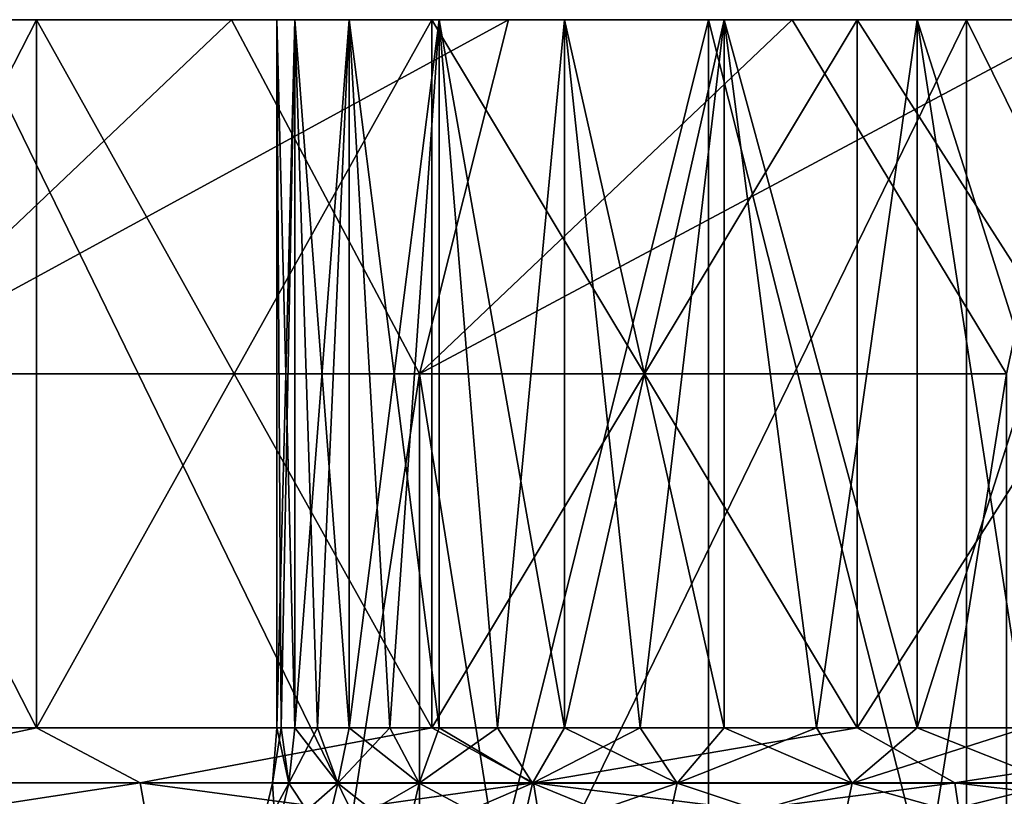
# Model space of a CAD drawing. Header units: metres. Extents: x -30 to 30, y -76 to 64.
# Tile 446 of 541: x -7.86 to -6.47, y 63.4 to 64.5. Entities that reach past the tile are written whole.
import ezdxf

# ---------------------------------------------------------------- set-up
doc = ezdxf.new("R2010")
doc.units = ezdxf.units.M
doc.layers.add('solid_508511', color=7, linetype='CONTINUOUS')

msp = doc.modelspace()

# ---------------------------------------------------------------- linework, layer by layer
at = {"layer": 'solid_508511'}
for points in [[(-5.09545, 64.5, -27.023811), (-12.717457, 64.5, -27.171053), (-14.099323, 64.5, -26.480352)], [(-6.526494, 64.5, -26.714315), (-14.099323, 64.5, -26.480352), (-7.939019, 64.5, -26.329109)], [(-5.09545, 64.5, -27.023811), (-14.099323, 64.5, -26.480352), (-6.526494, 64.5, -26.714315)], [(-6.526494, 64.5, 26.714315), (-14.099323, 64.5, 26.480352), (-12.717457, 64.5, 27.171053)], [(-7.939019, 64.5, 26.329109), (-14.099323, 64.5, 26.480352), (-6.526494, 64.5, 26.714315)], [(-0.732072, 64.5, -27.490252), (-11.301833, 64.5, -27.789719), (-12.717457, 64.5, -27.171053)], [(-3.649901, 64.5, -27.25671), (-12.717457, 64.5, -27.171053), (-5.09545, 64.5, -27.023811)], [(-2.194193, 64.5, -27.412323), (-12.717457, 64.5, -27.171053), (-3.649901, 64.5, -27.25671)], [(-0.732072, 64.5, -27.490252), (-12.717457, 64.5, -27.171053), (-2.194193, 64.5, -27.412323)], [(-3.649901, 64.5, 27.25671), (-12.717457, 64.5, 27.171053), (-11.301833, 64.5, 27.789719)], [(-5.09545, 64.5, 27.023811), (-12.717457, 64.5, 27.171053), (-3.649901, 64.5, 27.25671)], [(-6.526494, 64.5, 26.714315), (-12.717457, 64.5, 27.171053), (-5.09545, 64.5, 27.023811)], [(-11.301833, 64.5, -27.789719), (11.301833, 64.5, -27.789719), (9.856193, 64.5, -28.334702)], [(-0.732072, 64.5, -27.490252), (11.301833, 64.5, -27.789719), (-11.301833, 64.5, -27.789719)], [(-11.301833, 64.5, -27.789719), (9.856193, 64.5, -28.334702), (-9.856193, 64.5, -28.334702)], [(11.301833, 64.5, 27.789719), (-11.301833, 64.5, 27.789719), (-9.856193, 64.5, 28.334702)], [(0.732072, 64.5, 27.490252), (-11.301833, 64.5, 27.789719), (11.301833, 64.5, 27.789719)], [(-0.732072, 64.5, 27.490252), (-11.301833, 64.5, 27.789719), (0.732072, 64.5, 27.490252)], [(-2.194193, 64.5, 27.412323), (-11.301833, 64.5, 27.789719), (-0.732072, 64.5, 27.490252)], [(-3.649901, 64.5, 27.25671), (-11.301833, 64.5, 27.789719), (-2.194193, 64.5, 27.412323)], [(-9.856193, 64.5, -28.334702), (9.856193, 64.5, -28.334702), (8.384591, 64.5, -28.804489)], [(-9.856193, 64.5, -28.334702), (8.384591, 64.5, -28.804489), (-8.384591, 64.5, -28.804489)], [(9.856193, 64.5, 28.334702), (-9.856193, 64.5, 28.334702), (-8.384591, 64.5, 28.804489)], [(11.301833, 64.5, 27.789719), (-9.856193, 64.5, 28.334702), (9.856193, 64.5, 28.334702)], [(-8.384591, 64.5, -28.804489), (8.384591, 64.5, -28.804489), (6.890593, 64.5, -29.197941)], [(-8.384591, 64.5, -28.804489), (6.890593, 64.5, -29.197941), (-6.890593, 64.5, -29.197941)], [(-8.384561, 58.5, -28.804499), (-8.384591, 64.5, -28.804489), (-6.890593, 64.5, -29.197941)], [(8.384591, 64.5, 28.804489), (-8.384591, 64.5, 28.804489), (-6.890593, 64.5, 29.197941)], [(-6.890625, 58.5, 29.197933), (-6.890593, 64.5, 29.197941), (-8.384591, 64.5, 28.804489)], [(9.856193, 64.5, 28.334702), (-8.384591, 64.5, 28.804489), (8.384591, 64.5, 28.804489)], [(-8.384561, 58.5, 28.804499), (-6.890625, 58.5, 29.197933), (-8.384591, 64.5, 28.804489)], [(-6.890625, 58.5, -29.197933), (-8.384561, 58.5, -28.804499), (-6.890593, 64.5, -29.197941)], [(-8.350575, 63.5, -6.365366), (-7.838809, 63.5, -6.985919), (-8.350509, 64.5, -6.365451)], [(-8.350575, 63.5, 6.365366), (-8.350509, 64.5, 6.365451), (-7.838892, 64.5, 6.985823)], [(-7.838809, 63.5, 6.985919), (-8.350575, 63.5, 6.365366), (-7.838892, 64.5, 6.985823)], [(-7.838892, 64.5, 6.985823), (-8.350509, 64.5, 6.365451), (-7.945297, 64.5, 10.289426)], [(-8.350509, 64.5, -6.365451), (-7.838892, 64.5, -6.985823), (-8.315775, 64.5, -9.992393)], [(-7.838809, 63.5, -6.985919), (-7.838892, 64.5, -6.985823), (-8.350509, 64.5, -6.365451)], [(-7.838892, 64.5, -6.985823), (-7.945296, 64.5, -10.289427), (-8.315775, 64.5, -9.992393)], [(-8.090225, 64, 10.807324), (-7.564011, 64.5, 10.572874), (-7.945297, 64.5, 10.289426)], [(-7.298605, 64, 11.356952), (-7.564011, 64.5, 10.572874), (-8.090225, 64, 10.807324)], [(-8.090224, 64, -10.807325), (-7.945296, 64.5, -10.289427), (-7.56401, 64.5, -10.572875)], [(-8.090224, 64, -10.807325), (-7.56401, 64.5, -10.572875), (-7.172898, 64.5, -10.84203)], [(-8.090224, 64, -10.807325), (-7.172898, 64.5, -10.84203), (-7.298604, 64, -11.356953)], [(-7.838892, 64.5, 6.985823), (-7.945297, 64.5, 10.289426), (-7.564011, 64.5, 10.572874)], [(-7.838892, 64.5, -6.985823), (-7.56401, 64.5, -10.572875), (-7.945296, 64.5, -10.289427)], [(-7.939029, 61.599998, -26.329105), (-6.526484, 61.599998, -26.714321), (-7.939019, 64.5, -26.329109)], [(-7.939029, 61.599998, 26.329105), (-7.939019, 64.5, 26.329109), (-6.526494, 64.5, 26.714315)], [(-6.526484, 61.599998, 26.714321), (-7.939029, 61.599998, 26.329105), (-6.526494, 64.5, 26.714315)], [(-6.526484, 61.599998, -26.714321), (-6.526494, 64.5, -26.714315), (-7.939019, 64.5, -26.329109)], [(-7.281003, 64.5, 7.565513), (-7.838892, 64.5, 6.985823), (-7.564011, 64.5, 10.572874)], [(-7.838892, 64.5, -6.985823), (-7.281003, 64.5, -7.565513), (-7.56401, 64.5, -10.572875)], [(-7.281042, 63.5, -7.565476), (-7.281003, 64.5, -7.565513), (-7.838892, 64.5, -6.985823)], [(-7.838809, 63.5, -6.985919), (-7.281042, 63.5, -7.565476), (-7.838892, 64.5, -6.985823)], [(-7.838809, 63.5, 6.985919), (-7.838892, 64.5, 6.985823), (-7.281003, 64.5, 7.565513)], [(-7.281042, 63.5, 7.565476), (-7.838809, 63.5, 6.985919), (-7.281003, 64.5, 7.565513)], [(-7.281003, 64.5, 7.565513), (-7.564011, 64.5, 10.572874), (-7.172899, 64.5, 10.84203)], [(-7.298605, 64, 11.356952), (-7.172899, 64.5, 10.84203), (-7.564011, 64.5, 10.572874)], [(-7.281003, 64.5, -7.565513), (-7.172898, 64.5, -10.84203), (-7.56401, 64.5, -10.572875)], [(-7.474385, 64.5, 0.619356), (-7.474385, 64.5, -0.619356), (-7.5, 64.5)], [(-7.5, 63.5, 0), (-7.5, 64.5), (-7.474385, 64.5, -0.619356)], [(-7.493593, 63.5, -0.309938), (-7.5, 63.5, 0), (-7.474385, 64.5, -0.619356)], [(-7.474384, 63.5, 0.619346), (-7.474385, 64.5, 0.619356), (-7.5, 64.5)], [(-7.493593, 63.5, 0.309938), (-7.474384, 63.5, 0.619346), (-7.5, 64.5)], [(-7.5, 63.5, 0), (-7.493593, 63.5, 0.309938), (-7.5, 64.5)], [(-7.474384, 63.5, -0.619346), (-7.493593, 63.5, -0.309938), (-7.474385, 64.5, -0.619356)], [(-7.397702, 64.5, 1.234494), (-7.397702, 64.5, -1.234494), (-7.474385, 64.5, -0.619356)], [(-7.474384, 63.5, -0.619346), (-7.474385, 64.5, -0.619356), (-7.397702, 64.5, -1.234494)], [(-7.397702, 64.5, 1.234494), (-7.474385, 64.5, -0.619356), (-7.474385, 64.5, 0.619356)], [(-7.39771, 63.5, 1.23446), (-7.397702, 64.5, 1.234494), (-7.474385, 64.5, 0.619356)], [(-7.442404, 63.5, 0.927695), (-7.39771, 63.5, 1.23446), (-7.474385, 64.5, 0.619356)], [(-7.474384, 63.5, 0.619346), (-7.442404, 63.5, 0.927695), (-7.474385, 64.5, 0.619356)], [(-7.442404, 63.5, -0.927695), (-7.474384, 63.5, -0.619346), (-7.397702, 64.5, -1.234494)], [(-7.39771, 63.5, -1.23446), (-7.442404, 63.5, -0.927695), (-7.397702, 64.5, -1.234494)], [(-7.39771, 63.5, -1.23446), (-7.397702, 64.5, -1.234494), (-7.270497, 64.5, -1.841164)], [(-7.340376, 63.5, -1.539116), (-7.39771, 63.5, -1.23446), (-7.270497, 64.5, -1.841164)], [(-7.39771, 63.5, 1.23446), (-7.340376, 63.5, 1.539116), (-7.397702, 64.5, 1.234494)], [(-7.270497, 64.5, 1.841164), (-7.270497, 64.5, -1.841164), (-7.397702, 64.5, -1.234494)], [(-7.270497, 64.5, 1.841164), (-7.397702, 64.5, -1.234494), (-7.397702, 64.5, 1.234494)], [(-7.270502, 63.5, 1.841143), (-7.270497, 64.5, 1.841164), (-7.397702, 64.5, 1.234494)], [(-7.340376, 63.5, 1.539116), (-7.270502, 63.5, 1.841143), (-7.397702, 64.5, 1.234494)], [(-7.270502, 63.5, -1.841143), (-7.340376, 63.5, -1.539116), (-7.270497, 64.5, -1.841164)], [(-7.298605, 64, 11.356952), (-6.772288, 64.5, 11.096671), (-7.172899, 64.5, 10.84203)], [(-6.469815, 64, 11.848692), (-6.772288, 64.5, 11.096671), (-7.298605, 64, 11.356952)], [(-7.298604, 64, -11.356953), (-7.172898, 64.5, -10.84203), (-6.772286, 64.5, -11.096672)], [(-7.298604, 64, -11.356953), (-6.772286, 64.5, -11.096672), (-6.362417, 64.5, -11.336653)], [(-7.298604, 64, -11.356953), (-6.362417, 64.5, -11.336653), (-6.469814, 64, -11.848692)], [(-7.281042, 63.5, -7.565476), (-6.680547, 63.5, -8.100636), (-7.281003, 64.5, -7.565513)], [(-7.281042, 63.5, 7.565476), (-7.281003, 64.5, 7.565513), (-6.680617, 64.5, 8.100576)], [(-6.680547, 63.5, 8.100636), (-7.281042, 63.5, 7.565476), (-6.680617, 64.5, 8.100576)], [(-7.281003, 64.5, 7.565513), (-7.172899, 64.5, 10.84203), (-6.772288, 64.5, 11.096671)], [(-6.680617, 64.5, 8.100576), (-7.281003, 64.5, 7.565513), (-6.772288, 64.5, 11.096671)], [(-7.281003, 64.5, -7.565513), (-6.680617, 64.5, -8.100576), (-7.172898, 64.5, -10.84203)], [(-6.680547, 63.5, -8.100636), (-6.680617, 64.5, -8.100576), (-7.281003, 64.5, -7.565513)], [(-7.188206, 63.5, -2.140023), (-7.270502, 63.5, -1.841143), (-7.270497, 64.5, -1.841164)], [(-7.270502, 63.5, 1.841143), (-7.188206, 63.5, 2.140023), (-7.270497, 64.5, 1.841164)], [(-7.093615, 64.5, 2.435275), (-7.093615, 64.5, -2.435275), (-7.270497, 64.5, -1.841164)], [(-7.188206, 63.5, -2.140023), (-7.270497, 64.5, -1.841164), (-7.093615, 64.5, -2.435275)], [(-7.093615, 64.5, 2.435275), (-7.270497, 64.5, -1.841164), (-7.270497, 64.5, 1.841164)], [(-7.093629, 63.5, 2.435248), (-7.093615, 64.5, 2.435275), (-7.270497, 64.5, 1.841164)], [(-7.188206, 63.5, 2.140023), (-7.093629, 63.5, 2.435248), (-7.270497, 64.5, 1.841164)], [(-7.093629, 63.5, -2.435248), (-7.188206, 63.5, -2.140023), (-7.093615, 64.5, -2.435275)], [(-6.680617, 64.5, -8.100576), (-6.772286, 64.5, -11.096672), (-7.172898, 64.5, -10.84203)], [(-7.093629, 63.5, -2.435248), (-7.093615, 64.5, -2.435275), (-6.868294, 64.5, -3.01273)], [(-6.986933, 63.5, -2.726311), (-7.093629, 63.5, -2.435248), (-6.868294, 64.5, -3.01273)], [(-7.093629, 63.5, 2.435248), (-6.986933, 63.5, 2.726311), (-7.093615, 64.5, 2.435275)], [(-6.868294, 64.5, 3.01273), (-6.868294, 64.5, -3.01273), (-7.093615, 64.5, -2.435275)], [(-6.868294, 64.5, 3.01273), (-7.093615, 64.5, -2.435275), (-7.093615, 64.5, 2.435275)], [(-6.868299, 63.5, 3.012716), (-6.868294, 64.5, 3.01273), (-7.093615, 64.5, 2.435275)], [(-6.986933, 63.5, 2.726311), (-6.868299, 63.5, 3.012716), (-7.093615, 64.5, 2.435275)], [(-6.868299, 63.5, -3.012716), (-6.986933, 63.5, -2.726311), (-6.868294, 64.5, -3.01273)], [(-6.890625, 58.5, -29.197933), (-6.890593, 64.5, -29.197941), (-5.378482, 64.5, -29.513924)], [(-5.378417, 58.5, -29.513939), (-6.890625, 58.5, -29.197933), (-5.378482, 64.5, -29.513924)], [(-6.890625, 58.5, 29.197933), (-5.378417, 58.5, 29.513939), (-6.890593, 64.5, 29.197941)], [(-6.890593, 64.5, -29.197941), (6.890593, 64.5, -29.197941), (5.378482, 64.5, -29.513924)], [(-6.890593, 64.5, -29.197941), (5.378482, 64.5, -29.513924), (-5.378482, 64.5, -29.513924)], [(6.890593, 64.5, 29.197941), (-6.890593, 64.5, 29.197941), (-5.378482, 64.5, 29.513924)], [(-5.378417, 58.5, 29.513939), (-5.378482, 64.5, 29.513924), (-6.890593, 64.5, 29.197941)], [(8.384591, 64.5, 28.804489), (-6.890593, 64.5, 29.197941), (6.890593, 64.5, 29.197941)], [(-6.737932, 63.5, -3.293975), (-6.868299, 63.5, -3.012716), (-6.868294, 64.5, -3.01273)], [(-6.868299, 63.5, 3.012716), (-6.737932, 63.5, 3.293975), (-6.868294, 64.5, 3.01273)], [(-6.596045, 64.5, 3.569607), (-6.596045, 64.5, -3.569607), (-6.868294, 64.5, -3.01273)], [(-6.737932, 63.5, -3.293975), (-6.868294, 64.5, -3.01273), (-6.596045, 64.5, -3.569607)], [(-6.596045, 64.5, 3.569607), (-6.868294, 64.5, -3.01273), (-6.868294, 64.5, 3.01273)], [(-6.596053, 63.5, 3.569606), (-6.596045, 64.5, 3.569607), (-6.868294, 64.5, 3.01273)], [(-6.737932, 63.5, 3.293975), (-6.596053, 63.5, 3.569606), (-6.868294, 64.5, 3.01273)], [(-6.680617, 64.5, 8.100576), (-6.772288, 64.5, 11.096671), (-6.362418, 64.5, 11.336652)], [(-6.469815, 64, 11.848692), (-6.362418, 64.5, 11.336652), (-6.772288, 64.5, 11.096671)], [(-6.680617, 64.5, -8.100576), (-6.362417, 64.5, -11.336653), (-6.772286, 64.5, -11.096672)], [(-6.596053, 63.5, -3.569606), (-6.737932, 63.5, -3.293975), (-6.596045, 64.5, -3.569607)], [(-6.040821, 64.5, 8.588278), (-6.680617, 64.5, 8.100576), (-6.362418, 64.5, 11.336652)], [(-6.680617, 64.5, -8.100576), (-6.040821, 64.5, -8.588278), (-6.362417, 64.5, -11.336653)], [(-6.040847, 63.5, -8.588258), (-6.040821, 64.5, -8.588278), (-6.680617, 64.5, -8.100576)], [(-6.680547, 63.5, -8.100636), (-6.040847, 63.5, -8.588258), (-6.680617, 64.5, -8.100576)], [(-6.680547, 63.5, 8.100636), (-6.680617, 64.5, 8.100576), (-6.040821, 64.5, 8.588278)], [(-6.040847, 63.5, 8.588258), (-6.680547, 63.5, 8.100636), (-6.040821, 64.5, 8.588278)], [(-6.596053, 63.5, -3.569606), (-6.596045, 64.5, -3.569607), (-6.278753, 64.5, -4.102105)], [(-6.442904, 63.5, -3.839138), (-6.596053, 63.5, -3.569606), (-6.278753, 64.5, -4.102105)], [(-6.596053, 63.5, 3.569606), (-6.442904, 63.5, 3.839138), (-6.596045, 64.5, 3.569607)], [(-6.278753, 64.5, 4.102105), (-6.278753, 64.5, -4.102105), (-6.596045, 64.5, -3.569607)], [(-6.278753, 64.5, 4.102105), (-6.596045, 64.5, -3.569607), (-6.596045, 64.5, 3.569607)], [(-6.278749, 63.5, 4.102111), (-6.278753, 64.5, 4.102105), (-6.596045, 64.5, 3.569607)], [(-6.442904, 63.5, 3.839138), (-6.278749, 63.5, 4.102111), (-6.596045, 64.5, 3.569607)], [(-5.09544, 61.599998, -27.023813), (-5.09545, 64.5, -27.023811), (-6.526494, 64.5, -26.714315)], [(-6.526484, 61.599998, -26.714321), (-5.09544, 61.599998, -27.023813), (-6.526494, 64.5, -26.714315)], [(-6.526484, 61.599998, 26.714321), (-6.526494, 64.5, 26.714315), (-5.09545, 64.5, 27.023811)], [(-5.09544, 61.599998, 27.023813), (-6.526484, 61.599998, 26.714321), (-5.09545, 64.5, 27.023811)], [(-7.298604, 58.799999, 11.356953), (-7.298605, 64, 11.356952), (-8.090225, 64, 10.807324)], [(-8.090224, 58.799999, 10.807325), (-7.298604, 58.799999, 11.356953), (-8.090225, 64, 10.807324)], [(-8.090224, 58.799999, -10.807324), (-8.090224, 64, -10.807325), (-7.298604, 64, -11.356953)], [(-7.298604, 58.799999, -11.356953), (-8.090224, 58.799999, -10.807324), (-7.298604, 64, -11.356953)], [(-6.469814, 58.799999, 11.848692), (-6.469815, 64, 11.848692), (-7.298605, 64, 11.356952)], [(-7.298604, 58.799999, 11.356953), (-6.469814, 58.799999, 11.848692), (-7.298605, 64, 11.356952)], [(-7.298604, 58.799999, -11.356953), (-7.298604, 64, -11.356953), (-6.469814, 64, -11.848692)], [(-6.469814, 58.799999, -11.848692), (-7.298604, 58.799999, -11.356953), (-6.469814, 64, -11.848692)], [(-8.204494, 63.422405, -6.542866), (-7.838809, 63.5, -6.985919), (-8.350575, 63.5, -6.365366)], [(-8.204494, 63.422405, 6.542866), (-8.350575, 63.5, 6.365366), (-7.838809, 63.5, 6.985919)], [(-8.204494, 63.422405, -6.542866), (-7.692604, 63.422405, -7.137693), (-7.838809, 63.5, -6.985919)], [(-7.692604, 63.422405, 7.137693), (-8.204494, 63.422405, 6.542866), (-7.838809, 63.5, 6.985919)], [(-7.692604, 63.422405, -7.137693), (-7.281042, 63.5, -7.565476), (-7.838809, 63.5, -6.985919)], [(-7.692604, 63.422405, 7.137693), (-7.838809, 63.5, 6.985919), (-7.281042, 63.5, 7.565476)], [(-7.692604, 63.422405, -7.137693), (-7.137693, 63.422405, -7.692604), (-7.281042, 63.5, -7.565476)], [(-7.137693, 63.422405, 7.692604), (-7.692604, 63.422405, 7.137693), (-7.281042, 63.5, 7.565476)], [(-7.506156, 63.421783), (-7.5, 63.5, 0), (-7.493593, 63.5, -0.309938)], [(-7.483017, 63.421783, 0.588926), (-7.5, 63.5, 0), (-7.506156, 63.421783)], [(-7.506156, 63.421783), (-7.493593, 63.5, -0.309938), (-7.483017, 63.421783, -0.588926)], [(-7.483017, 63.421783, 0.588926), (-7.493593, 63.5, 0.309938), (-7.5, 63.5, 0)], [(-7.483017, 63.421783, 0.588926), (-7.474384, 63.5, 0.619346), (-7.493593, 63.5, 0.309938)], [(-7.483017, 63.421783, -0.588926), (-7.493593, 63.5, -0.309938), (-7.474384, 63.5, -0.619346)], [(-7.413743, 63.421783, 1.174222), (-7.474384, 63.5, 0.619346), (-7.483017, 63.421783, 0.588926)], [(-7.483017, 63.421783, -0.588926), (-7.474384, 63.5, -0.619346), (-7.442404, 63.5, -0.927695)], [(-7.483017, 63.421783, -0.588926), (-7.442404, 63.5, -0.927695), (-7.413743, 63.421783, -1.174222)], [(-7.413743, 63.421783, 1.174222), (-7.442404, 63.5, 0.927695), (-7.474384, 63.5, 0.619346)], [(-7.413743, 63.421783, 1.174222), (-7.39771, 63.5, 1.23446), (-7.442404, 63.5, 0.927695)], [(-7.413743, 63.421783, -1.174222), (-7.442404, 63.5, -0.927695), (-7.39771, 63.5, -1.23446)], [(-7.29876, 63.421783, 1.752277), (-7.39771, 63.5, 1.23446), (-7.413743, 63.421783, 1.174222)], [(-7.413743, 63.421783, -1.174222), (-7.39771, 63.5, -1.23446), (-7.340376, 63.5, -1.539116)], [(-7.413743, 63.421783, -1.174222), (-7.340376, 63.5, -1.539116), (-7.29876, 63.421783, -1.752277)], [(-7.29876, 63.421783, 1.752277), (-7.340376, 63.5, 1.539116), (-7.39771, 63.5, 1.23446)], [(-7.29876, 63.421783, 1.752277), (-7.270502, 63.5, 1.841143), (-7.340376, 63.5, 1.539116)], [(-7.29876, 63.421783, -1.752277), (-7.340376, 63.5, -1.539116), (-7.270502, 63.5, -1.841143)], [(-7.138778, 63.421783, 2.31953), (-7.270502, 63.5, 1.841143), (-7.29876, 63.421783, 1.752277)], [(-7.29876, 63.421783, -1.752277), (-7.270502, 63.5, -1.841143), (-7.188206, 63.5, -2.140023)], [(-7.29876, 63.421783, -1.752277), (-7.188206, 63.5, -2.140023), (-7.138778, 63.421783, -2.31953)], [(-7.137693, 63.422405, -7.692604), (-6.680547, 63.5, -8.100636), (-7.281042, 63.5, -7.565476)], [(-7.137693, 63.422405, 7.692604), (-7.281042, 63.5, 7.565476), (-6.680547, 63.5, 8.100636)], [(-7.138778, 63.421783, 2.31953), (-7.188206, 63.5, 2.140023), (-7.270502, 63.5, 1.841143)], [(-7.138778, 63.421783, 2.31953), (-7.093629, 63.5, 2.435248), (-7.188206, 63.5, 2.140023)], [(-7.138778, 63.421783, -2.31953), (-7.188206, 63.5, -2.140023), (-7.093629, 63.5, -2.435248)], [(-6.934784, 63.421783, 2.872482), (-7.093629, 63.5, 2.435248), (-7.138778, 63.421783, 2.31953)], [(-7.138778, 63.421783, -2.31953), (-7.093629, 63.5, -2.435248), (-6.986933, 63.5, -2.726311)], [(-7.138778, 63.421783, -2.31953), (-6.986933, 63.5, -2.726311), (-6.934784, 63.421783, -2.872482)], [(-7.137693, 63.422405, -7.692604), (-6.542866, 63.422405, -8.204494), (-6.680547, 63.5, -8.100636)], [(-6.542866, 63.422405, 8.204494), (-7.137693, 63.422405, 7.692604), (-6.680547, 63.5, 8.100636)], [(-6.934784, 63.421783, 2.872482), (-6.986933, 63.5, 2.726311), (-7.093629, 63.5, 2.435248)], [(-6.934784, 63.421783, 2.872482), (-6.868299, 63.5, 3.012716), (-6.986933, 63.5, 2.726311)], [(-6.934784, 63.421783, -2.872482), (-6.986933, 63.5, -2.726311), (-6.868299, 63.5, -3.012716)], [(-6.688034, 63.421783, 3.407723), (-6.868299, 63.5, 3.012716), (-6.934784, 63.421783, 2.872482)], [(-6.934784, 63.421783, -2.872482), (-6.868299, 63.5, -3.012716), (-6.737932, 63.5, -3.293975)], [(-6.934784, 63.421783, -2.872482), (-6.737932, 63.5, -3.293975), (-6.688034, 63.421783, -3.407723)], [(-6.688034, 63.421783, 3.407723), (-6.737932, 63.5, 3.293975), (-6.868299, 63.5, 3.012716)], [(-6.688034, 63.421783, 3.407723), (-6.596053, 63.5, 3.569606), (-6.737932, 63.5, 3.293975)], [(-6.688034, 63.421783, -3.407723), (-6.737932, 63.5, -3.293975), (-6.596053, 63.5, -3.569606)], [(-6.40005, 63.421783, 3.921956), (-6.596053, 63.5, 3.569606), (-6.688034, 63.421783, 3.407723)], [(-6.688034, 63.421783, -3.407723), (-6.596053, 63.5, -3.569606), (-6.442904, 63.5, -3.839138)], [(-6.688034, 63.421783, -3.407723), (-6.442904, 63.5, -3.839138), (-6.40005, 63.421783, -3.921956)], [(-6.542866, 63.422405, -8.204494), (-6.040847, 63.5, -8.588258), (-6.680547, 63.5, -8.100636)], [(-6.542866, 63.422405, 8.204494), (-6.680547, 63.5, 8.100636), (-6.040847, 63.5, 8.588258)], [(-6.40005, 63.421783, 3.921956), (-6.442904, 63.5, 3.839138), (-6.596053, 63.5, 3.569606)], [(-6.542866, 63.422405, -8.204494), (-5.911448, 63.422405, -8.670502), (-6.040847, 63.5, -8.588258)], [(-5.911448, 63.422405, 8.670502), (-6.542866, 63.422405, 8.204494), (-6.040847, 63.5, 8.588258)], [(-7.67923, 63.346016, -7.125284), (-7.692604, 63.422405, -7.137693), (-8.204494, 63.422405, -6.542866)], [(-8.19023, 63.346016, -6.531491), (-7.67923, 63.346016, -7.125284), (-8.204494, 63.422405, -6.542866)], [(-8.19023, 63.346016, 6.531491), (-8.204494, 63.422405, 6.542866), (-7.692604, 63.422405, 7.137693)], [(-7.67923, 63.346016, 7.125284), (-8.19023, 63.346016, 6.531491), (-7.692604, 63.422405, 7.137693)], [(-7.125284, 63.346016, -7.67923), (-7.137693, 63.422405, -7.692604), (-7.692604, 63.422405, -7.137693)], [(-7.67923, 63.346016, -7.125284), (-7.125284, 63.346016, -7.67923), (-7.692604, 63.422405, -7.137693)], [(-7.67923, 63.346016, 7.125284), (-7.692604, 63.422405, 7.137693), (-7.137693, 63.422405, 7.692604)], [(-7.125284, 63.346016, 7.67923), (-7.67923, 63.346016, 7.125284), (-7.137693, 63.422405, 7.692604)], [(-7.483017, 63.421783, -0.588926), (-7.5013, 63.345417, -0.590365), (-7.524496, 63.345417)], [(-7.506156, 63.421783), (-7.524496, 63.345417), (-7.5013, 63.345417, 0.590365)], [(-7.506156, 63.421783), (-7.483017, 63.421783, -0.588926), (-7.524496, 63.345417)], [(-7.483017, 63.421783, 0.588926), (-7.506156, 63.421783), (-7.5013, 63.345417, 0.590365)], [(-7.413743, 63.421783, -1.174222), (-7.431857, 63.345417, -1.177091), (-7.5013, 63.345417, -0.590365)], [(-7.483017, 63.421783, -0.588926), (-7.413743, 63.421783, -1.174222), (-7.5013, 63.345417, -0.590365)], [(-7.483017, 63.421783, 0.588926), (-7.5013, 63.345417, 0.590365), (-7.431857, 63.345417, 1.177091)], [(-7.413743, 63.421783, 1.174222), (-7.483017, 63.421783, 0.588926), (-7.431857, 63.345417, 1.177091)], [(-7.29876, 63.421783, -1.752277), (-7.316594, 63.345417, -1.756559), (-7.431857, 63.345417, -1.177091)], [(-7.413743, 63.421783, -1.174222), (-7.29876, 63.421783, -1.752277), (-7.431857, 63.345417, -1.177091)], [(-7.413743, 63.421783, 1.174222), (-7.431857, 63.345417, 1.177091), (-7.316594, 63.345417, 1.756559)], [(-7.29876, 63.421783, 1.752277), (-7.413743, 63.421783, 1.174222), (-7.316594, 63.345417, 1.756559)], [(-7.138778, 63.421783, -2.31953), (-7.156221, 63.345417, -2.325197), (-7.316594, 63.345417, -1.756559)], [(-7.29876, 63.421783, -1.752277), (-7.138778, 63.421783, -2.31953), (-7.316594, 63.345417, -1.756559)], [(-7.29876, 63.421783, 1.752277), (-7.316594, 63.345417, 1.756559), (-7.156221, 63.345417, 2.325197)], [(-7.138778, 63.421783, 2.31953), (-7.29876, 63.421783, 1.752277), (-7.156221, 63.345417, 2.325197)], [(-6.934784, 63.421783, -2.872482), (-6.951728, 63.345417, -2.8795), (-7.156221, 63.345417, -2.325197)], [(-7.138778, 63.421783, -2.31953), (-6.934784, 63.421783, -2.872482), (-7.156221, 63.345417, -2.325197)], [(-7.138778, 63.421783, 2.31953), (-7.156221, 63.345417, 2.325197), (-6.951728, 63.345417, 2.8795)], [(-6.934784, 63.421783, 2.872482), (-7.138778, 63.421783, 2.31953), (-6.951728, 63.345417, 2.8795)], [(-6.531491, 63.346016, -8.19023), (-6.542866, 63.422405, -8.204494), (-7.137693, 63.422405, -7.692604)], [(-7.125284, 63.346016, -7.67923), (-6.531491, 63.346016, -8.19023), (-7.137693, 63.422405, -7.692604)], [(-7.125284, 63.346016, 7.67923), (-7.137693, 63.422405, 7.692604), (-6.542866, 63.422405, 8.204494)], [(-6.531491, 63.346016, 8.19023), (-7.125284, 63.346016, 7.67923), (-6.542866, 63.422405, 8.204494)], [(-6.688034, 63.421783, -3.407723), (-6.704375, 63.345417, -3.41605), (-6.951728, 63.345417, -2.8795)], [(-6.934784, 63.421783, -2.872482), (-6.688034, 63.421783, -3.407723), (-6.951728, 63.345417, -2.8795)], [(-6.934784, 63.421783, 2.872482), (-6.951728, 63.345417, 2.8795), (-6.704375, 63.345417, 3.41605)], [(-6.688034, 63.421783, 3.407723), (-6.934784, 63.421783, 2.872482), (-6.704375, 63.345417, 3.41605)], [(-6.40005, 63.421783, -3.921956), (-6.415688, 63.345417, -3.931538), (-6.704375, 63.345417, -3.41605)], [(-6.688034, 63.421783, -3.407723), (-6.40005, 63.421783, -3.921956), (-6.704375, 63.345417, -3.41605)], [(-6.688034, 63.421783, 3.407723), (-6.704375, 63.345417, 3.41605), (-6.415688, 63.345417, 3.931538)], [(-6.40005, 63.421783, 3.921956), (-6.688034, 63.421783, 3.407723), (-6.415688, 63.345417, 3.931538)], [(-5.901171, 63.346016, -8.655428), (-5.911448, 63.422405, -8.670502), (-6.542866, 63.422405, -8.204494)], [(-6.531491, 63.346016, -8.19023), (-5.901171, 63.346016, -8.655428), (-6.542866, 63.422405, -8.204494)], [(-6.531491, 63.346016, 8.19023), (-6.542866, 63.422405, 8.204494), (-5.911448, 63.422405, 8.670502)], [(-5.901171, 63.346016, 8.655428), (-6.531491, 63.346016, 8.19023), (-5.911448, 63.422405, 8.670502)]]:
    msp.add_3dface(points, dxfattribs=at)

doc.saveas('drawing.dxf')
